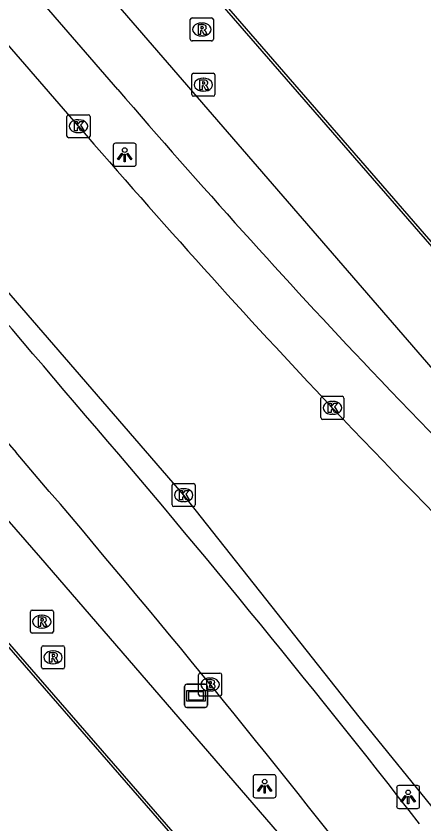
# Model space of a CAD drawing. Extents: x 155018 to 156648, y 383980 to 385733.
# Drawn here: x 156141.03 to 156158.72, y 384445.4 to 384480.46 of the extents above; entities that cross this region are included whole.
import ezdxf

# ---------------------------------------------------------------- set-up
doc = ezdxf.new("R2010")
doc.units = 0
for name, color, linetype in [('IMGEO_Brandkraan', 7, 'Continuous'), ('IMGEO_Fietspad_gesloten', 7, 'Continuous'), ('IMGEO_Fietspad_open', 7, 'Continuous'), ('IMGEO_Kolk', 7, 'Continuous'), ('IMGEO_Lichtpunt', 7, 'Continuous'), ('IMGEO_Lijnafwatering', 7, 'Continuous'), ('IMGEO_OVBaan_gesloten', 7, 'Continuous'), ('IMGEO_Rijbaan_lokaal_gesloten', 7, 'Continuous'), ('IMGEO_Rioolput', 7, 'Continuous'), ('IMGEO_Verklikker', 7, 'Continuous')]:
    doc.layers.add(name, color=color, linetype=linetype)

msp = doc.modelspace()

# ---------------------------------------------------------------- linework, layer by layer
at = {"layer": 'IMGEO_Brandkraan'}
for p, q in [((156148.948, 384451.02), (156148.948, 384451.872)), ((156149.023, 384451.946), (156149.875, 384451.946)), ((156149.436, 384451.726), (156149.461, 384451.726)), ((156149.949, 384451.872), (156149.949, 384451.02)), ((156149.875, 384450.946), (156149.023, 384450.946)), ((156149.459, 384451.166), (156149.434, 384451.166))]:
    msp.add_line(p, q, dxfattribs=at)
for points in [[(156148.948, 384451.02), (156148.948, 384451.872)], [(156149.023, 384451.946), (156149.875, 384451.946)], [(156149.296, 384451.646), (156149.296, 384451.246), (156149.509, 384451.246)], [(156149.527, 384451.646), (156149.296, 384451.646)], [(156149.949, 384451.872), (156149.949, 384451.02)], [(156149.475, 384451.565), (156149.421, 384451.565), (156149.421, 384451.489)], [(156149.421, 384451.489), (156149.474, 384451.489)], [(156149.483, 384451.413), (156149.421, 384451.413), (156149.421, 384451.332)], [(156149.421, 384451.332), (156149.483, 384451.332)], [(156149.875, 384450.946), (156149.023, 384450.946)]]:
    msp.add_lwpolyline(points, dxfattribs=at)
for centre, radius, start, end in [((156149.025, 384451.87), 0.0765, 91.552, 178.448), ((156149.025, 384451.87), 0.0765, 91.552, 178.448), ((156149.531, 384451.501), 0.145, 59.4692, 91.5367), ((156149.873, 384451.87), 0.0765, 1.552, 88.448), ((156149.873, 384451.87), 0.0765, 1.552, 88.448), ((156149.476, 384451.527), 0.0379, 267.8285, 90.9355), ((156149.484, 384451.372), 0.0404, 269.8759, 90.5077), ((156149.556, 384451.548), 0.0922, 285.5137, 58.1501), ((156149.561, 384451.356), 0.105, 301.3115, 78.989), ((156149.025, 384451.022), 0.0765, 181.552, 268.448), ((156149.025, 384451.022), 0.0765, 181.552, 268.448), ((156149.515, 384451.497), 0.251, 268.6676, 293.5347), ((156149.873, 384451.022), 0.0765, 271.552, 358.448), ((156149.873, 384451.022), 0.0765, 271.552, 358.448)]:
    msp.add_arc(centre, radius, start, end, dxfattribs=at)
for centre, major_axis, ratio, start_param, end_param in [((156149.435, 384451.446), (-0.387, 0.002), 0.722429, 4.712389, 7.853982), ((156149.46, 384451.446), (-0.39, 0.002), 0.717154, 1.570796, 4.712389)]:
    msp.add_ellipse(centre, major_axis=major_axis, ratio=ratio, start_param=start_param, end_param=end_param, dxfattribs=at)
at = {"layer": 'IMGEO_Fietspad_gesloten'}
msp.add_lwpolyline([(156145.448, 384477.274), (156138.128, 384485.73), (156133.53, 384491.15)], dxfattribs=at)
for centre, radius, start, end in [((156409.886, 384704.451), 348.621, 220.66568, 223.36375), ((156409.045, 384705.484), 348.722, 223.58193, 226.77276)]:
    msp.add_arc(centre, radius, start, end, dxfattribs=at)
at = {"layer": 'IMGEO_Fietspad_open'}
msp.add_lwpolyline([(156103.806, 384503.671), (156107.304, 384500), (156112.344, 384494.525), (156112.781, 384494.01), (156141.033, 384461.516)], dxfattribs=at)
for centre, radius, start, end in [((155197.593, 383660.364), 1241.044, 40.338002, 41.366653), ((155779.341, 384150.251), 480.522, 37.89541, 40.71377), ((155755.653, 384130.656), 507.923, 37.98118, 40.6471)]:
    msp.add_arc(centre, radius, start, end, dxfattribs=at)
at = {"layer": 'IMGEO_Kolk'}
for p, q in [((156143.313, 384476.183), (156144.165, 384476.183)), ((156143.238, 384475.257), (156143.238, 384476.109)), ((156143.726, 384475.963), (156143.751, 384475.963)), ((156144.239, 384476.109), (156144.239, 384475.257)), ((156144.165, 384475.183), (156143.313, 384475.183)), ((156143.749, 384475.403), (156143.724, 384475.403)), ((156154.33, 384463.958), (156155.182, 384463.958)), ((156154.255, 384463.032), (156154.255, 384463.884)), ((156154.743, 384463.738), (156154.768, 384463.738)), ((156155.256, 384463.884), (156155.256, 384463.032)), ((156155.182, 384462.958), (156154.33, 384462.958)), ((156154.766, 384463.178), (156154.741, 384463.178)), ((156147.799, 384459.242), (156147.799, 384460.094)), ((156147.874, 384460.168), (156148.726, 384460.168)), ((156148.8, 384460.094), (156148.8, 384459.242)), ((156148.287, 384459.948), (156148.312, 384459.948)), ((156148.31, 384459.388), (156148.285, 384459.388)), ((156148.726, 384459.168), (156147.874, 384459.168))]:
    msp.add_line(p, q, dxfattribs=at)
for points in [[(156143.313, 384476.183), (156144.165, 384476.183)], [(156143.238, 384475.257), (156143.238, 384476.109)], [(156143.559, 384475.883), (156143.682, 384475.883), (156143.682, 384475.732), (156143.812, 384475.883), (156143.976, 384475.883), (156143.83, 384475.732), (156143.983, 384475.483), (156143.831, 384475.483), (156143.746, 384475.647), (156143.682, 384475.58), (156143.682, 384475.483), (156143.559, 384475.483), (156143.559, 384475.883)], [(156144.239, 384476.109), (156144.239, 384475.257)], [(156144.165, 384475.183), (156143.313, 384475.183)], [(156154.33, 384463.958), (156155.182, 384463.958)], [(156154.255, 384463.032), (156154.255, 384463.884)], [(156154.576, 384463.658), (156154.699, 384463.658), (156154.699, 384463.507), (156154.829, 384463.658), (156154.993, 384463.658), (156154.847, 384463.507), (156155, 384463.258), (156154.848, 384463.258), (156154.763, 384463.422), (156154.699, 384463.355), (156154.699, 384463.258), (156154.576, 384463.258), (156154.576, 384463.658)], [(156155.256, 384463.884), (156155.256, 384463.032)], [(156155.182, 384462.958), (156154.33, 384462.958)], [(156147.799, 384459.242), (156147.799, 384460.094)], [(156147.874, 384460.168), (156148.726, 384460.168)], [(156148.8, 384460.094), (156148.8, 384459.242)], [(156148.12, 384459.868), (156148.243, 384459.868), (156148.243, 384459.717), (156148.373, 384459.868), (156148.537, 384459.868), (156148.391, 384459.717), (156148.544, 384459.468), (156148.392, 384459.468), (156148.307, 384459.632), (156148.243, 384459.565), (156148.243, 384459.468), (156148.12, 384459.468), (156148.12, 384459.868)], [(156148.726, 384459.168), (156147.874, 384459.168)]]:
    msp.add_lwpolyline(points, dxfattribs=at)
for centre, start, end in [((156143.315, 384476.107), 91.552, 178.448), ((156143.315, 384476.107), 91.552, 178.448), ((156144.163, 384476.107), 1.552, 88.448), ((156144.163, 384476.107), 1.552, 88.448), ((156143.315, 384475.259), 181.552, 268.448), ((156143.315, 384475.259), 181.552, 268.448), ((156144.163, 384475.259), 271.552, 358.448), ((156144.163, 384475.259), 271.552, 358.448), ((156154.332, 384463.882), 91.552, 178.448), ((156154.332, 384463.882), 91.552, 178.448), ((156155.18, 384463.882), 1.552, 88.448), ((156155.18, 384463.882), 1.552, 88.448), ((156154.332, 384463.034), 181.552, 268.448), ((156154.332, 384463.034), 181.552, 268.448), ((156155.18, 384463.034), 271.552, 358.448), ((156155.18, 384463.034), 271.552, 358.448), ((156147.876, 384460.092), 91.552, 178.448), ((156147.876, 384460.092), 91.552, 178.448), ((156148.724, 384460.092), 1.552, 88.448), ((156148.724, 384460.092), 1.552, 88.448), ((156147.876, 384459.244), 181.552, 268.448), ((156147.876, 384459.244), 181.552, 268.448), ((156148.724, 384459.244), 271.552, 358.448), ((156148.724, 384459.244), 271.552, 358.448)]:
    msp.add_arc(centre, 0.0765, start, end, dxfattribs=at)
for centre, major_axis, ratio, start_param, end_param in [((156143.725, 384475.683), (-0.387, 0.002), 0.722429, 4.712389, 7.853982), ((156143.75, 384475.683), (-0.39, 0.002), 0.717154, 1.570796, 4.712389), ((156154.742, 384463.458), (-0.387, 0.002), 0.722429, 4.712389, 7.853982), ((156154.767, 384463.458), (-0.39, 0.002), 0.717154, 1.570796, 4.712389), ((156148.286, 384459.668), (-0.387, 0.002), 0.722429, 4.712389, 7.853982), ((156148.311, 384459.668), (-0.39, 0.002), 0.717154, 1.570796, 4.712389)]:
    msp.add_ellipse(centre, major_axis=major_axis, ratio=ratio, start_param=start_param, end_param=end_param, dxfattribs=at)
at = {"layer": 'IMGEO_Lichtpunt'}
for p, q in [((156145.244, 384474.85), (156145.244, 384474.043)), ((156145.244, 384474.85), (156145.244, 384474.043)), ((156146.146, 384474.945), (156145.338, 384474.945)), ((156146.146, 384474.945), (156145.338, 384474.945)), ((156146.24, 384474.043), (156146.24, 384474.85)), ((156146.24, 384474.043), (156146.24, 384474.85)), ((156145.338, 384473.949), (156146.146, 384473.949)), ((156145.338, 384473.949), (156146.146, 384473.949)), ((156151.316, 384447.433), (156151.316, 384446.626)), ((156151.316, 384447.433), (156151.316, 384446.626)), ((156152.218, 384447.528), (156151.41, 384447.528)), ((156152.218, 384447.528), (156151.41, 384447.528)), ((156152.312, 384446.626), (156152.312, 384447.433)), ((156152.312, 384446.626), (156152.312, 384447.433)), ((156157.542, 384446.967), (156157.542, 384446.16)), ((156157.542, 384446.967), (156157.542, 384446.16)), ((156158.444, 384447.062), (156157.636, 384447.062)), ((156158.444, 384447.062), (156157.636, 384447.062)), ((156158.538, 384446.16), (156158.538, 384446.967)), ((156158.538, 384446.16), (156158.538, 384446.967)), ((156151.41, 384446.532), (156152.218, 384446.532)), ((156151.41, 384446.532), (156152.218, 384446.532)), ((156157.636, 384446.066), (156158.444, 384446.066)), ((156157.636, 384446.066), (156158.444, 384446.066))]:
    msp.add_line(p, q, dxfattribs=at)
for points in [[(156145.618, 384474.514), (156145.657, 384474.486), (156145.469, 384474.224), (156145.431, 384474.251), (156145.618, 384474.514)], [(156145.72, 384474.466), (156145.767, 384474.466), (156145.767, 384474.144), (156145.72, 384474.144), (156145.72, 384474.466)], [(156145.83, 384474.486), (156145.868, 384474.513), (156146.055, 384474.251), (156146.016, 384474.223), (156145.83, 384474.486)], [(156151.69, 384447.097), (156151.729, 384447.069), (156151.541, 384446.807), (156151.503, 384446.834), (156151.69, 384447.097)], [(156151.902, 384447.069), (156151.94, 384447.096), (156152.127, 384446.834), (156152.088, 384446.806), (156151.902, 384447.069)], [(156151.792, 384447.049), (156151.839, 384447.049), (156151.839, 384446.727), (156151.792, 384446.727), (156151.792, 384447.049)], [(156157.916, 384446.631), (156157.955, 384446.603), (156157.767, 384446.341), (156157.729, 384446.368), (156157.916, 384446.631)], [(156158.018, 384446.583), (156158.065, 384446.583), (156158.065, 384446.261), (156158.018, 384446.261), (156158.018, 384446.583)], [(156158.128, 384446.603), (156158.166, 384446.63), (156158.353, 384446.368), (156158.314, 384446.34), (156158.128, 384446.603)]]:
    msp.add_lwpolyline(points, dxfattribs=at)
for centre in [(156145.743, 384474.648), (156151.815, 384447.231), (156158.041, 384446.765)]:
    msp.add_circle(centre, 0.0994, dxfattribs=at)
for centre, start, end in [((156145.338, 384474.85), 90, 180), ((156145.338, 384474.85), 90, 180), ((156146.146, 384474.85), 0, 90), ((156146.146, 384474.85), 0, 90), ((156145.338, 384474.043), 180, 270), ((156145.338, 384474.043), 180, 270), ((156146.146, 384474.043), 270, 0), ((156146.146, 384474.043), 270, 360), ((156151.41, 384447.433), 90, 180), ((156151.41, 384447.433), 90, 180), ((156152.218, 384447.433), 0, 90), ((156152.218, 384447.433), 0, 90), ((156157.636, 384446.967), 90, 180), ((156157.636, 384446.967), 90, 180), ((156158.444, 384446.967), 0, 90), ((156158.444, 384446.967), 0, 90), ((156151.41, 384446.626), 180, 270), ((156151.41, 384446.626), 180, 270), ((156152.218, 384446.626), 270, 0), ((156152.218, 384446.626), 270, 360), ((156157.636, 384446.16), 180, 270), ((156157.636, 384446.16), 180, 270), ((156158.444, 384446.16), 270, 0), ((156158.444, 384446.16), 270, 360)]:
    msp.add_arc(centre, 0.0946, start, end, dxfattribs=at)
at = {"layer": 'IMGEO_Lijnafwatering'}
for points in [[(156159.563, 384469.902), (156146.924, 384484.465)], [(156132.49, 384462.697), (156145.239, 384448.023)], [(156145.239, 384448.023), (156157.987, 384433.348)]]:
    msp.add_lwpolyline(points, dxfattribs=at)
at = {"layer": 'IMGEO_OVBaan_gesloten'}
for points in [[(156108.607, 384505.838), (156115.176, 384497.989), (156148.3, 384459.668), (156155.897, 384450.049), (156162.984, 384441.307), (156173.602, 384428.736), (156177.731, 384423.954)], [(156143.734, 384475.688), (156136.368, 384484.205), (156131.708, 384489.55)]]:
    msp.add_lwpolyline(points, dxfattribs=at)
for centre, radius, start, end in [((156424.778, 384717.631), 370.84, 220.72424, 223.26778), ((156427.595, 384722.629), 376.321, 223.52794, 226.6499)]:
    msp.add_arc(centre, radius, start, end, dxfattribs=at)
at = {"layer": 'IMGEO_Rijbaan_lokaal_gesloten'}
for points in [[(156182.48, 384458.856), (156182.449, 384458.923), (156179.774, 384458.427), (156173.436, 384456.485), (156173.267, 384455.967), (156172.915, 384455.68), (156172.771, 384455.862), (156172.857, 384455.946), (156163.051, 384466.066), (156121.442, 384514.007)], [(156102.487, 384496.473), (156107.032, 384491.82), (156179.08, 384408.886)], [(156156.212, 384440.594), (156142.109, 384456.944), (156108.294, 384495.812)], [(156134.758, 384493.306), (156141.072, 384485.993), (156159.115, 384465.116), (156164.117, 384459.818), (156170.407, 384453.46), (156171.364, 384452.62)]]:
    msp.add_lwpolyline(points, dxfattribs=at)
at = {"layer": 'IMGEO_Rioolput'}
for p, q in [((156148.663, 384480.383), (156149.515, 384480.383)), ((156148.588, 384479.457), (156148.588, 384480.309)), ((156149.076, 384480.163), (156149.101, 384480.163)), ((156149.589, 384480.309), (156149.589, 384479.457)), ((156149.515, 384479.383), (156148.663, 384479.383)), ((156149.099, 384479.603), (156149.074, 384479.603)), ((156148.728, 384477.984), (156149.58, 384477.984)), ((156148.653, 384477.058), (156148.653, 384477.91)), ((156149.141, 384477.764), (156149.166, 384477.764)), ((156149.654, 384477.91), (156149.654, 384477.058)), ((156149.58, 384476.984), (156148.728, 384476.984)), ((156149.164, 384477.204), (156149.139, 384477.204)), ((156141.648, 384453.75), (156141.648, 384454.602)), ((156141.723, 384454.676), (156142.575, 384454.676)), ((156142.136, 384454.456), (156142.161, 384454.456)), ((156142.649, 384454.602), (156142.649, 384453.75)), ((156142.159, 384453.896), (156142.134, 384453.896)), ((156142.575, 384453.676), (156141.723, 384453.676)), ((156142.132, 384452.201), (156142.132, 384453.053)), ((156142.207, 384453.127), (156143.059, 384453.127)), ((156143.133, 384453.053), (156143.133, 384452.201)), ((156142.62, 384452.907), (156142.645, 384452.907)), ((156142.643, 384452.347), (156142.618, 384452.347)), ((156143.059, 384452.127), (156142.207, 384452.127))]:
    msp.add_line(p, q, dxfattribs=at)
for points in [[(156148.663, 384480.383), (156149.515, 384480.383)], [(156148.588, 384479.457), (156148.588, 384480.309)], [(156149.177, 384480.081), (156148.925, 384480.083), (156148.925, 384479.683)], [(156149.589, 384480.309), (156149.589, 384479.457)], [(156148.925, 384479.683), (156149.049, 384479.683), (156149.049, 384479.845), (156149.06, 384479.845)], [(156149.103, 384480.002), (156149.049, 384480.002), (156149.049, 384479.921)], [(156149.049, 384479.921), (156149.101, 384479.921)], [(156149.107, 384479.816), (156149.178, 384479.683), (156149.318, 384479.683), (156149.253, 384479.809)], [(156149.515, 384479.383), (156148.663, 384479.383)], [(156148.728, 384477.984), (156149.58, 384477.984)], [(156148.653, 384477.058), (156148.653, 384477.91)], [(156149.242, 384477.682), (156148.99, 384477.684), (156148.99, 384477.284)], [(156149.168, 384477.603), (156149.114, 384477.603), (156149.114, 384477.522)], [(156149.654, 384477.91), (156149.654, 384477.058)], [(156148.99, 384477.284), (156149.114, 384477.284), (156149.114, 384477.446), (156149.125, 384477.446)], [(156149.114, 384477.522), (156149.166, 384477.522)], [(156149.172, 384477.417), (156149.243, 384477.284), (156149.383, 384477.284), (156149.318, 384477.41)], [(156149.58, 384476.984), (156148.728, 384476.984)], [(156141.648, 384453.75), (156141.648, 384454.602)], [(156141.723, 384454.676), (156142.575, 384454.676)], [(156142.649, 384454.602), (156142.649, 384453.75)], [(156142.237, 384454.374), (156141.985, 384454.376), (156141.985, 384453.976)], [(156141.985, 384453.976), (156142.109, 384453.976), (156142.109, 384454.138), (156142.12, 384454.138)], [(156142.163, 384454.295), (156142.109, 384454.295), (156142.109, 384454.214)], [(156142.109, 384454.214), (156142.161, 384454.214)], [(156142.167, 384454.109), (156142.238, 384453.976), (156142.378, 384453.976), (156142.313, 384454.102)], [(156142.575, 384453.676), (156141.723, 384453.676)], [(156142.132, 384452.201), (156142.132, 384453.053)], [(156142.207, 384453.127), (156143.059, 384453.127)], [(156143.133, 384453.053), (156143.133, 384452.201)], [(156142.721, 384452.825), (156142.469, 384452.827), (156142.469, 384452.427)], [(156142.647, 384452.746), (156142.593, 384452.746), (156142.593, 384452.665)], [(156142.469, 384452.427), (156142.593, 384452.427), (156142.593, 384452.589), (156142.604, 384452.589)], [(156142.593, 384452.665), (156142.645, 384452.665)], [(156142.651, 384452.56), (156142.722, 384452.427), (156142.862, 384452.427), (156142.797, 384452.553)], [(156143.059, 384452.127), (156142.207, 384452.127)]]:
    msp.add_lwpolyline(points, dxfattribs=at)
for centre, radius, start, end in [((156148.665, 384480.307), 0.0765, 91.552, 178.448), ((156148.665, 384480.307), 0.0765, 91.552, 178.448), ((156149.513, 384480.307), 0.0765, 1.552, 88.448), ((156149.513, 384480.307), 0.0765, 1.552, 88.448), ((156149.176, 384479.971), 0.109, 350.3612, 89.416), ((156149.059, 384479.792), 0.0533, 26.0293, 88.6989), ((156149.085, 384480.11), 0.19, 274.7715, 282.9687), ((156149.109, 384479.906), 0.0964, 77.0061, 93.1865), ((156149.123, 384479.963), 0.0378, 276.6634, 79.6772), ((156149.174, 384479.971), 0.112, 277.5842, 350.9817), ((156149.158, 384479.756), 0.108, 29.5134, 73.7905), ((156148.665, 384479.459), 0.0765, 181.552, 268.448), ((156148.665, 384479.459), 0.0765, 181.552, 268.448), ((156149.513, 384479.459), 0.0765, 271.552, 358.448), ((156149.513, 384479.459), 0.0765, 271.552, 358.448), ((156148.73, 384477.908), 0.0765, 91.552, 178.448), ((156148.73, 384477.908), 0.0765, 91.552, 178.448), ((156149.578, 384477.908), 0.0765, 1.552, 88.448), ((156149.578, 384477.908), 0.0765, 1.552, 88.448), ((156149.174, 384477.507), 0.0964, 77.0061, 93.1865), ((156149.188, 384477.564), 0.0378, 276.6634, 79.6772), ((156149.241, 384477.572), 0.109, 350.3612, 89.416), ((156149.124, 384477.393), 0.0533, 26.0293, 88.6989), ((156149.15, 384477.711), 0.19, 274.7715, 282.9687), ((156149.239, 384477.572), 0.112, 277.5842, 350.9817), ((156149.223, 384477.357), 0.108, 29.5134, 73.7905), ((156148.73, 384477.06), 0.0765, 181.552, 268.448), ((156148.73, 384477.06), 0.0765, 181.552, 268.448), ((156149.578, 384477.06), 0.0765, 271.552, 358.448), ((156149.578, 384477.06), 0.0765, 271.552, 358.448), ((156141.725, 384454.6), 0.0765, 91.552, 178.448), ((156141.725, 384454.6), 0.0765, 91.552, 178.448), ((156142.573, 384454.6), 0.0765, 1.552, 88.448), ((156142.573, 384454.6), 0.0765, 1.552, 88.448), ((156142.119, 384454.085), 0.0533, 26.0293, 88.6989), ((156142.145, 384454.403), 0.19, 274.7715, 282.9687), ((156142.169, 384454.199), 0.0964, 77.0061, 93.1865), ((156142.183, 384454.256), 0.0378, 276.6634, 79.6772), ((156142.236, 384454.264), 0.109, 350.3612, 89.416), ((156142.234, 384454.264), 0.112, 277.5842, 350.9817), ((156142.218, 384454.049), 0.108, 29.5134, 73.7905), ((156141.725, 384453.752), 0.0765, 181.552, 268.448), ((156141.725, 384453.752), 0.0765, 181.552, 268.448), ((156142.573, 384453.752), 0.0765, 271.552, 358.448), ((156142.573, 384453.752), 0.0765, 271.552, 358.448), ((156142.209, 384453.051), 0.0765, 91.552, 178.448), ((156142.209, 384453.051), 0.0765, 91.552, 178.448), ((156143.057, 384453.051), 0.0765, 1.552, 88.448), ((156143.057, 384453.051), 0.0765, 1.552, 88.448), ((156142.653, 384452.65), 0.0964, 77.0061, 93.1865), ((156142.667, 384452.707), 0.0378, 276.6634, 79.6772), ((156142.72, 384452.715), 0.109, 350.3612, 89.416), ((156142.718, 384452.715), 0.112, 277.5842, 350.9817), ((156142.603, 384452.536), 0.0533, 26.0293, 88.6989), ((156142.629, 384452.854), 0.19, 274.7715, 282.9687), ((156142.702, 384452.5), 0.108, 29.5134, 73.7905), ((156142.209, 384452.203), 0.0765, 181.552, 268.448), ((156142.209, 384452.203), 0.0765, 181.552, 268.448), ((156143.057, 384452.203), 0.0765, 271.552, 358.448), ((156143.057, 384452.203), 0.0765, 271.552, 358.448)]:
    msp.add_arc(centre, radius, start, end, dxfattribs=at)
for centre, major_axis, ratio, start_param, end_param in [((156149.075, 384479.883), (-0.387, 0.002), 0.722429, 4.712389, 7.853982), ((156149.1, 384479.883), (-0.39, 0.002), 0.717154, 1.570796, 4.712389), ((156149.14, 384477.484), (-0.387, 0.002), 0.722429, 4.712389, 7.853982), ((156149.165, 384477.484), (-0.39, 0.002), 0.717154, 1.570796, 4.712389), ((156142.135, 384454.176), (-0.387, 0.002), 0.722429, 4.712389, 7.853982), ((156142.16, 384454.176), (-0.39, 0.002), 0.717154, 1.570796, 4.712389), ((156142.619, 384452.627), (-0.387, 0.002), 0.722429, 4.712389, 7.853982), ((156142.644, 384452.627), (-0.39, 0.002), 0.717154, 1.570796, 4.712389)]:
    msp.add_ellipse(centre, major_axis=major_axis, ratio=ratio, start_param=start_param, end_param=end_param, dxfattribs=at)
at = {"layer": 'IMGEO_Verklikker'}
for p, q in [((156148.338, 384450.555), (156148.338, 384451.355)), ((156148.338, 384451.355), (156148.338, 384450.555)), ((156148.438, 384451.455), (156149.228, 384451.455)), ((156149.228, 384451.455), (156148.438, 384451.455)), ((156149.328, 384451.355), (156149.328, 384450.555)), ((156149.328, 384450.555), (156149.328, 384451.355)), ((156149.228, 384450.455), (156148.438, 384450.455)), ((156148.438, 384450.455), (156149.228, 384450.455))]:
    msp.add_line(p, q, dxfattribs=at)
for points in [[(156148.439, 384451.187), (156149.227, 384451.187), (156149.227, 384450.723), (156148.439, 384450.723), (156148.439, 384451.187)], [(156148.504, 384451.122), (156148.504, 384450.788), (156149.162, 384450.788), (156149.162, 384451.122), (156148.504, 384451.122)]]:
    msp.add_lwpolyline(points, dxfattribs=at)
for centre, start, end in [((156148.438, 384451.355), 90, 180), ((156148.438, 384451.355), 90, 180), ((156149.228, 384451.355), 0, 90), ((156149.228, 384451.355), 360, 90), ((156148.438, 384450.555), 180, 270), ((156148.438, 384450.555), 180, 270), ((156149.228, 384450.555), 270, 0), ((156149.228, 384450.555), 270, 0)]:
    msp.add_arc(centre, 0.1, start, end, dxfattribs=at)

doc.saveas('drawing.dxf')
